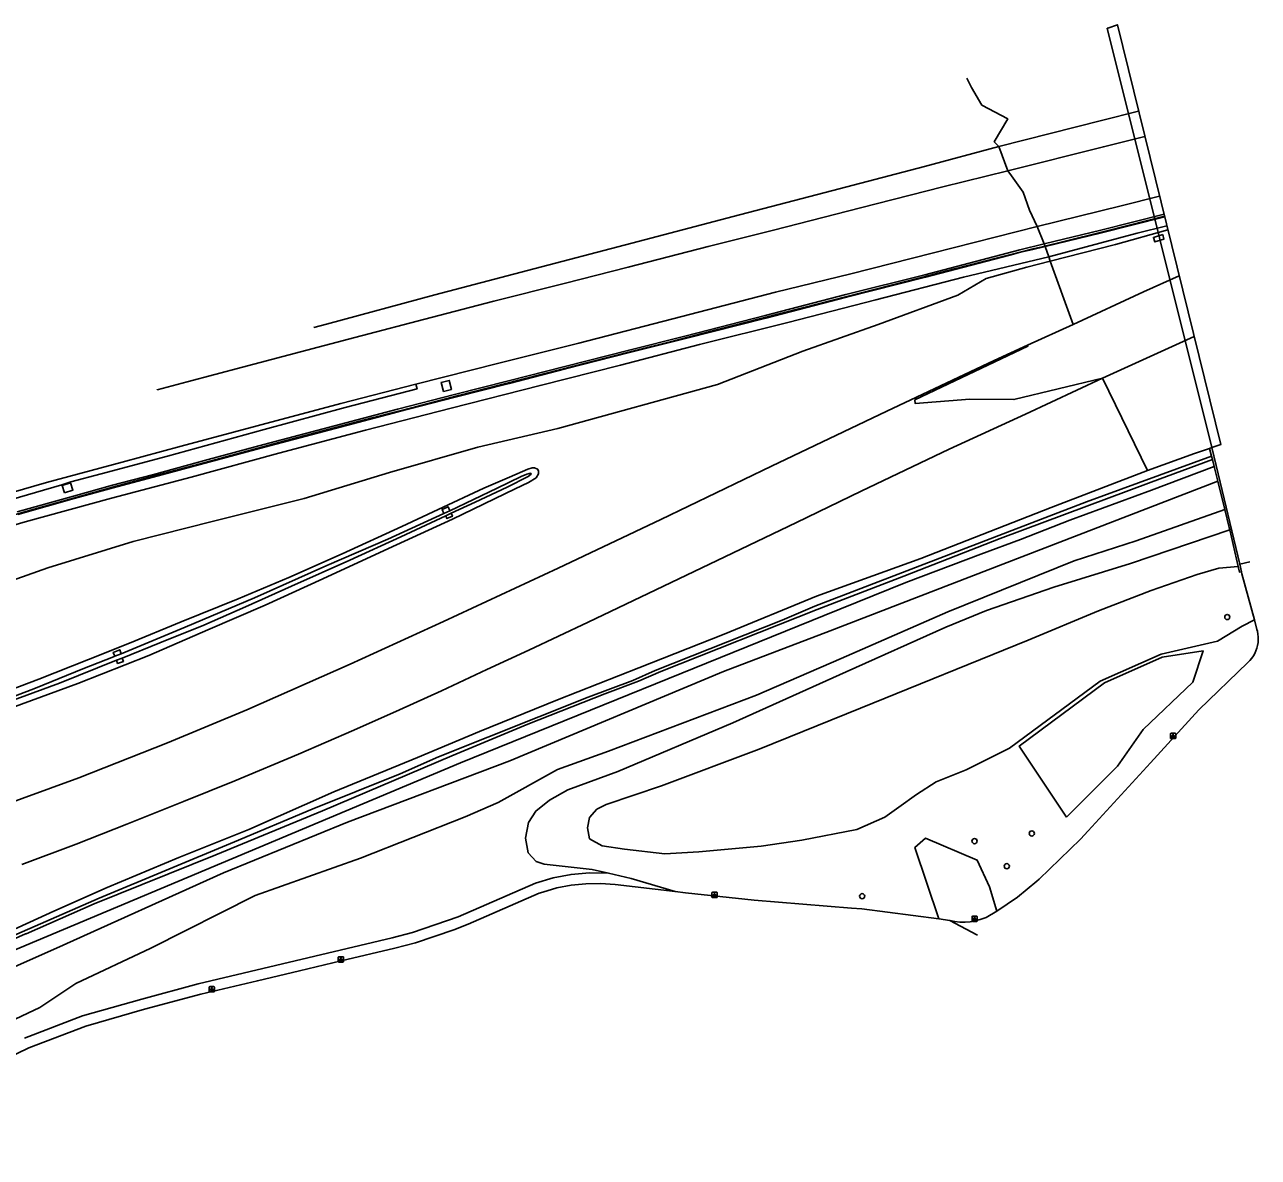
# Model space of a CAD drawing. Extents: x 157767 to 159171, y 387842 to 389425.
# Drawn here: x 158610.6 to 158843.9, y 389210.4 to 389424.6 of the extents above; entities that cross this region are included whole.
import ezdxf

# ---------------------------------------------------------------- set-up
doc = ezdxf.new("R2010")
doc.units = 0
for name, color, linetype in [('IMGEO_Berm_groen', 7, 'Continuous'), ('IMGEO_Berm_open', 7, 'Continuous'), ('IMGEO_Boom', 7, 'Continuous'), ('IMGEO_Dek', 7, 'Continuous'), ('IMGEO_Fietspad_gesloten', 7, 'Continuous'), ('IMGEO_Geluidsscherm', 7, 'Continuous'), ('IMGEO_Grasland_overig', 7, 'Continuous'), ('IMGEO_Groenvoorziening', 7, 'Continuous'), ('IMGEO_Lichtpunt', 7, 'Continuous'), ('IMGEO_Loofbos', 7, 'Continuous'), ('IMGEO_Muur', 7, 'Continuous'), ('IMGEO_Rijbaan_autosnelweg', 7, 'Continuous'), ('IMGEO_Terreindeel_gesloten', 7, 'Continuous'), ('IMGEO_Waterloop', 7, 'Continuous')]:
    doc.layers.add(name, color=color, linetype=linetype)

msp = doc.modelspace()

# ---------------------------------------------------------------- linework, layer by layer
at = {"layer": 'IMGEO_Berm_groen'}
for points in [[(158794.83, 389401.54), (158796.49, 389396.95)], [(158802.08, 389386.45), (158803.39, 389383.13)], [(158826.79, 389385.77), (158816.89, 389383.01), (158804.54, 389379.87)], [(158825.83, 389384.91), (158826.02, 389384.05), (158824.3, 389383.52), (158824.04, 389384.35), (158825.83, 389384.91)], [(158465.56, 389268.8), (158474.92, 389273.02), (158494.9, 389280.84), (158509.64, 389286.49), (158525.48, 389292.66), (158541.03, 389298.01), (158553.94, 389302.64), (158570.51, 389307.49), (158585.34, 389311.62), (158600.38, 389316.7), (158614.96, 389321.89), (158631.11, 389326.87), (158646.31, 389330.7), (158663.47, 389334.98), (158679.55, 389339.91), (158696.27, 389344.73), (158711.4, 389348.22), (158741.63, 389356.53), (158757.72, 389362.87), (158772, 389367.91), (158787.08, 389373.46), (158792.38, 389376.58), (158800.09, 389378.73), (158804.54, 389379.87)], [(158804.54, 389379.87), (158808.88, 389367.92)], [(158689.77, 389355.23), (158689.35, 389356.94), (158690.88, 389357.32), (158691.3, 389355.61), (158689.77, 389355.23)], [(158814.38, 389357.72), (158822.94, 389340.3)], [(158822.94, 389340.3), (158831.81, 389343.48), (158834.66, 389344.47)], [(158822.94, 389340.3), (158804.67, 389333.29), (158780.06, 389323.68), (158760.3, 389316.51), (158742.87, 389309.35), (158726.7, 389302.96), (158711.38, 389296.94), (158696.62, 389290.95), (158684.89, 389286.02), (158669.07, 389279.55), (158652.98, 389272.44), (158639.77, 389267.1), (158626.17, 389261.48), (158616.11, 389256.98), (158606.31, 389252.52), (158594.11, 389247.22), (158575.38, 389239.37), (158572.91, 389238.22)], [(158608.13, 389295.42), (158620.64, 389300.05), (158634.04, 389305.31), (158645.24, 389310.18), (158656.09, 389314.82), (158666.99, 389319.79), (158679.36, 389325.55), (158691.47, 389331.1), (158703.37, 389336.84), (158705.89, 389338.04), (158707.29, 389338.91), (158707.78, 389339.64), (158707.78, 389340.21), (158707.58, 389340.57), (158707, 389340.81), (158706.56, 389340.81), (158705.76, 389340.53), (158702.27, 389339.03), (158697.45, 389336.98), (158688.8, 389332.91), (158681.9, 389329.72), (158670.65, 389324.55), (158660.57, 389320.06), (158650.95, 389316.04), (158640.19, 389311.68), (158630.42, 389307.65), (158622.68, 389304.56), (158613.25, 389300.81), (158605.97, 389298.08)], [(158618.14, 389336.04), (158617.67, 389337.43), (158619.27, 389337.99), (158619.73, 389336.57), (158618.14, 389336.04)]]:
    msp.add_lwpolyline(points, dxfattribs=at)
at = {"layer": 'IMGEO_Berm_open'}
msp.add_lwpolyline([(158512.14, 389304.15), (158514.11, 389304.89), (158529.76, 389310.49), (158546.76, 389316.23), (158559.98, 389320.48), (158561.91, 389321.12), (158566.74, 389322.6), (158578.85, 389326.35), (158593.56, 389330.75), (158606.14, 389334.25), (158617.59, 389337.6), (158619.33, 389338.14), (158625.05, 389339.67), (158637.58, 389343.02), (158655.85, 389348.07), (158671.17, 389352.21), (158684.81, 389355.74), (158684.59, 389356.61)], dxfattribs=at)
at = {"layer": 'IMGEO_Boom'}
for centre in [(158838, 389312.58), (158801.03, 389271.67), (158790.21, 389270.21), (158796.31, 389265.47), (158768.96, 389259.8)]:
    msp.add_circle(centre, 0.489, dxfattribs=at)
at = {"layer": 'IMGEO_Dek'}
msp.add_lwpolyline([(158815.31, 389423.91), (158835.11, 389344.62), (158836.79, 389345.21), (158817.22, 389424.58), (158815.43, 389423.95)], close=True, dxfattribs=at)
at = {"layer": 'IMGEO_Fietspad_gesloten'}
for points in [[(158835.11, 389344.62), (158836.79, 389345.21)], [(158842.26, 389323.01), (158840.4, 389322.56)], [(158840.67, 389321.16), (158840.75, 389320.73), (158843.13, 389312.04)], [(158843.13, 389312.04), (158843.61, 389310.26), (158843.7, 389309.9), (158843.81, 389309.37), (158843.86, 389308.83), (158843.87, 389308.29), (158843.83, 389307.75), (158843.74, 389307.22), (158843.61, 389306.69), (158843.43, 389306.18), (158843.2, 389305.69), (158842.93, 389305.22), (158842.62, 389304.78), (158842.27, 389304.37), (158841.89, 389303.99), (158832.65, 389295.07), (158823.46, 389285.05), (158811.71, 389272.18), (158810.23, 389270.58), (158802.41, 389263.01), (158801.99, 389262.62), (158798.32, 389259.62), (158794.4, 389256.95)], [(158733.58, 389260.71), (158722.27, 389261.99), (158719.5, 389262.2), (158716.72, 389262.17), (158713.96, 389261.89), (158711.23, 389261.36), (158708.56, 389260.59), (158707.9, 389260.36), (158694.47, 389254.53), (158691.72, 389253.42), (158684.48, 389251), (158680.59, 389250), (158670.47, 389247.56), (158662.54, 389245.68), (158654.61, 389243.83), (158643.89, 389241.29), (158633.25, 389238.43), (158622.13, 389235.26), (158611.35, 389231.14), (158600.8, 389226.01)], [(158783.45, 389255.54), (158768.88, 389257.41), (158766.96, 389257.56), (158748.54, 389259.04), (158735.57, 389260.41), (158733.58, 389260.71)], [(158794.4, 389256.95), (158792.38, 389255.77), (158792.21, 389255.7), (158791.3, 389255.37), (158790.35, 389255.13), (158789.39, 389254.97), (158788.42, 389254.9), (158787.45, 389254.91), (158786.48, 389255.02), (158785.52, 389255.21)], [(158785.52, 389255.21), (158783.45, 389255.54)], [(158790.75, 389252.41), (158790.65, 389252.5), (158785.52, 389255.21)]]:
    msp.add_lwpolyline(points, dxfattribs=at)
at = {"layer": 'IMGEO_Geluidsscherm'}
for points in [[(158826.15, 389388.36), (158823.17, 389387.6), (158814.99, 389385.54), (158806.82, 389383.53), (158803.53, 389382.73)], [(158803.53, 389382.73), (158802.74, 389382.54), (158801.23, 389382.18), (158796.82, 389381.09), (158794.56, 389380.53), (158786.42, 389378.4), (158782.35, 389377.32), (158774.2, 389375.28), (158766.05, 389373.2), (158757.9, 389371.12), (158749.75, 389369.03), (158741.6, 389366.92), (158733.43, 389364.83), (158725.27, 389362.78), (158717.11, 389360.69), (158708.95, 389358.66), (158700.79, 389356.55), (158692.64, 389354.45), (158684.47, 389352.35), (158676.32, 389350.23), (158668.18, 389348.1), (158660.02, 389345.96), (158651.9, 389343.76), (158643.77, 389341.58), (158635.62, 389339.39), (158627.48, 389337.19), (158619.37, 389334.93), (158611.27, 389332.66), (158603.18, 389330.36)]]:
    msp.add_lwpolyline(points, dxfattribs=at)
at = {"layer": 'IMGEO_Grasland_overig'}
for points in [[(158804.25, 389380.7), (158820.95, 389385.17), (158826.6, 389386.55)], [(158803.56, 389382.66), (158804.25, 389380.7)], [(158804.25, 389380.7), (158788.1, 389376.85), (158771.53, 389372.55), (158754.92, 389368.28), (158738.23, 389364.12), (158723.27, 389360.23), (158708.04, 389356.38), (158691.27, 389352.08), (158675.04, 389347.92), (158658.63, 389343.56), (158642.1, 389339.04), (158626.99, 389335.03), (158610.7, 389330.58), (158594.33, 389325.77), (158578.05, 389321), (158561.84, 389315.83), (158545.91, 389310.67), (158530.02, 389305.37), (158515.88, 389300.11), (158501.11, 389294.74), (158485.3, 389288.46), (158471.28, 389283.02), (158461.33, 389278.79)], [(158804.25, 389380.7), (158804.54, 389379.87)]]:
    msp.add_lwpolyline(points, dxfattribs=at)
at = {"layer": 'IMGEO_Groenvoorziening'}
for points in [[(158835.5, 389341.06), (158823.66, 389336.58), (158808.21, 389330.91), (158798.93, 389327.26), (158791.37, 389324.49), (158777.21, 389319.13), (158761.8, 389312.89), (158693.03, 389285.03), (158574.65, 389235.36)], [(158843.13, 389312.04), (158840.79, 389310.87), (158836.15, 389308.02), (158825.53, 389305.55), (158813.96, 389300.47), (158796.81, 389287.82), (158788.6, 389283.72), (158782.95, 389281.4), (158779.24, 389279.03), (158775.9, 389276.66), (158773.25, 389274.77), (158767.98, 389272.39), (158757.52, 389270.41), (158749.89, 389269.29), (158738.07, 389268.17), (158731.66, 389267.82), (158723.99, 389268.67), (158719.77, 389269.31), (158717.43, 389270.68), (158717.05, 389272.72), (158717.39, 389274.69), (158718.79, 389276.25), (158720.57, 389277.15), (158731.03, 389280.69), (158749.46, 389287.59), (158768.63, 389295.35), (158800.37, 389308.2), (158813.64, 389313.75), (158823.59, 389317.61), (158832.28, 389320.61), (158836.4, 389321.85), (158840.08, 389322.13)], [(158733.58, 389260.71), (158725.25, 389263.13), (158720.98, 389264.13)]]:
    msp.add_lwpolyline(points, dxfattribs=at)
at = {"layer": 'IMGEO_Lichtpunt'}
for p, q in [((158827.27, 389290.5), (158827.27, 389289.7)), ((158827.27, 389290.5), (158827.27, 389289.7)), ((158828.17, 389290.6), (158827.36, 389290.6)), ((158828.17, 389290.6), (158827.36, 389290.6)), ((158827.36, 389289.6), (158828.17, 389289.6)), ((158827.36, 389289.6), (158828.17, 389289.6)), ((158828.26, 389289.7), (158828.26, 389290.5)), ((158828.26, 389289.7), (158828.26, 389290.5)), ((158741.45, 389260.54), (158740.65, 389260.54)), ((158741.45, 389260.54), (158740.65, 389260.54)), ((158740.55, 389260.45), (158740.55, 389259.64)), ((158740.55, 389260.45), (158740.55, 389259.64)), ((158740.65, 389259.54), (158741.45, 389259.54)), ((158740.65, 389259.54), (158741.45, 389259.54)), ((158741.55, 389259.64), (158741.55, 389260.45)), ((158741.55, 389259.64), (158741.55, 389260.45)), ((158789.73, 389255.93), (158789.73, 389255.12)), ((158789.73, 389255.93), (158789.73, 389255.12)), ((158790.63, 389256.03), (158789.82, 389256.03)), ((158790.63, 389256.03), (158789.82, 389256.03)), ((158790.72, 389255.12), (158790.72, 389255.93)), ((158790.72, 389255.12), (158790.72, 389255.93)), ((158789.82, 389255.03), (158790.63, 389255.03)), ((158789.82, 389255.03), (158790.63, 389255.03)), ((158669.89, 389248.27), (158669.89, 389247.46)), ((158669.89, 389248.27), (158669.89, 389247.46)), ((158670.79, 389248.36), (158669.99, 389248.36)), ((158670.79, 389248.36), (158669.99, 389248.36)), ((158669.99, 389247.36), (158670.79, 389247.36)), ((158669.99, 389247.36), (158670.79, 389247.36)), ((158670.89, 389247.46), (158670.89, 389248.27)), ((158670.89, 389247.46), (158670.89, 389248.27)), ((158645.49, 389242.62), (158645.49, 389241.81)), ((158645.49, 389242.62), (158645.49, 389241.81)), ((158646.39, 389242.71), (158645.58, 389242.71)), ((158646.39, 389242.71), (158645.58, 389242.71)), ((158646.49, 389241.81), (158646.49, 389242.62)), ((158646.49, 389241.81), (158646.49, 389242.62)), ((158645.58, 389241.71), (158646.39, 389241.71)), ((158645.58, 389241.71), (158646.39, 389241.71))]:
    msp.add_line(p, q, dxfattribs=at)
for points in [[(158827.64, 389290.17), (158827.68, 389290.14), (158827.49, 389289.88), (158827.45, 389289.9), (158827.64, 389290.17)], [(158827.74, 389290.12), (158827.79, 389290.12), (158827.79, 389289.8), (158827.74, 389289.8), (158827.74, 389290.12)], [(158827.85, 389290.14), (158827.89, 389290.17), (158828.08, 389289.9), (158828.04, 389289.88), (158827.85, 389290.14)], [(158740.93, 389260.11), (158740.96, 389260.08), (158740.78, 389259.82), (158740.74, 389259.85), (158740.93, 389260.11)], [(158741.03, 389260.06), (158741.07, 389260.06), (158741.07, 389259.74), (158741.03, 389259.74), (158741.03, 389260.06)], [(158741.14, 389260.08), (158741.18, 389260.11), (158741.36, 389259.85), (158741.32, 389259.82), (158741.14, 389260.08)], [(158790.1, 389255.59), (158790.14, 389255.57), (158789.95, 389255.3), (158789.91, 389255.33), (158790.1, 389255.59)], [(158790.2, 389255.55), (158790.25, 389255.55), (158790.25, 389255.22), (158790.2, 389255.22), (158790.2, 389255.55)], [(158790.31, 389255.57), (158790.35, 389255.59), (158790.54, 389255.33), (158790.5, 389255.3), (158790.31, 389255.57)], [(158670.27, 389247.93), (158670.3, 389247.9), (158670.12, 389247.64), (158670.08, 389247.67), (158670.27, 389247.93)], [(158670.37, 389247.88), (158670.41, 389247.88), (158670.41, 389247.56), (158670.37, 389247.56), (158670.37, 389247.88)], [(158670.48, 389247.9), (158670.52, 389247.93), (158670.7, 389247.67), (158670.66, 389247.64), (158670.48, 389247.9)], [(158645.86, 389242.28), (158645.9, 389242.25), (158645.71, 389241.99), (158645.68, 389242.02), (158645.86, 389242.28)], [(158645.96, 389242.23), (158646.01, 389242.23), (158646.01, 389241.91), (158645.96, 389241.91), (158645.96, 389242.23)], [(158646.07, 389242.25), (158646.11, 389242.28), (158646.3, 389242.02), (158646.26, 389241.99), (158646.07, 389242.25)]]:
    msp.add_lwpolyline(points, dxfattribs=at)
for centre in [(158827.77, 389290.3), (158741.05, 389260.24), (158790.23, 389255.73), (158670.39, 389248.06), (158645.99, 389242.41)]:
    msp.add_circle(centre, 0.0994, dxfattribs=at)
for centre, start, end in [((158827.36, 389290.5), 90, 180), ((158827.36, 389290.5), 90, 180), ((158827.36, 389289.7), 180, 270), ((158827.36, 389289.7), 180, 270), ((158828.17, 389290.5), 0, 90), ((158828.17, 389290.5), 0, 90), ((158828.17, 389289.7), 270, 0), ((158828.17, 389289.7), 270, 360), ((158740.65, 389260.45), 90, 180), ((158740.65, 389260.45), 90, 180), ((158741.45, 389260.45), 0, 90), ((158741.45, 389260.45), 0, 90), ((158740.65, 389259.64), 180, 270), ((158740.65, 389259.64), 180, 270), ((158741.45, 389259.64), 270, 0), ((158741.45, 389259.64), 270, 360), ((158789.82, 389255.93), 90, 180), ((158789.82, 389255.93), 90, 180), ((158790.63, 389255.93), 0, 90), ((158790.63, 389255.93), 0, 90), ((158789.82, 389255.12), 180, 270), ((158789.82, 389255.12), 180, 270), ((158790.63, 389255.12), 270, 0), ((158790.63, 389255.12), 270, 360), ((158669.99, 389248.27), 90, 180), ((158669.99, 389248.27), 90, 180), ((158669.99, 389247.46), 180, 270), ((158669.99, 389247.46), 180, 270), ((158670.79, 389248.27), 0, 90), ((158670.79, 389248.27), 0, 90), ((158670.79, 389247.46), 270, 0), ((158670.79, 389247.46), 270, 360), ((158645.58, 389242.62), 90, 180), ((158645.58, 389242.62), 90, 180), ((158646.39, 389242.62), 0, 90), ((158646.39, 389242.62), 0, 90), ((158645.58, 389241.81), 180, 270), ((158645.58, 389241.81), 180, 270), ((158646.39, 389241.81), 270, 0), ((158646.39, 389241.81), 270, 360)]:
    msp.add_arc(centre, 0.0946, start, end, dxfattribs=at)
at = {"layer": 'IMGEO_Loofbos'}
for points in [[(158592.86, 389239.48), (158616.61, 389250), (158648.2, 389264.22), (158671.64, 389273.78), (158702.33, 389285.41), (158742.75, 389302.3), (158762.92, 389310), (158836.19, 389338.3)], [(158837.53, 389332.93), (158820.76, 389327.01), (158809.05, 389323.21), (158785.14, 389313.57), (158764.96, 389304.77), (158748.95, 389297.79), (158721, 389287.24), (158711.32, 389283.78), (158700.1, 389277.52), (158693.91, 389274.79), (158674.12, 389266.97), (158654.15, 389259.92), (158634.42, 389250), (158620.28, 389243.31), (158613.44, 389238.77), (158601.9, 389233.32)], [(158720.98, 389264.13), (158717.89, 389264.86), (158708.8, 389265.87), (158707.33, 389266.35), (158705.81, 389268.02), (158705.3, 389270.75), (158705.86, 389273.76), (158707.23, 389275.9), (158709.83, 389277.96), (158713.33, 389279.9), (158722.74, 389283.38), (158744.52, 389292.6), (158765.95, 389302.22), (158784.76, 389310.66), (158792.5, 389313.85), (158805.2, 389318.21), (158819.67, 389322.68), (158838.47, 389329.1)], [(158807.57, 389274.73), (158798.66, 389288.2), (158814.79, 389300.17), (158825.7, 389305), (158833.41, 389306.21), (158831.51, 389300.27), (158822.12, 389291.35), (158817.27, 389284.38), (158807.57, 389274.73)], [(158794.4, 389256.95), (158793.02, 389261.57), (158790.71, 389266.59), (158780.92, 389270.76), (158778.89, 389268.99), (158783.45, 389255.54)], [(158610.55, 389232.98), (158621.5, 389237.16), (158632.72, 389240.36), (158643.39, 389243.23), (158680.1, 389251.94), (158683.91, 389252.92), (158692.56, 389255.88), (158707.21, 389262.24), (158710.53, 389263.25), (158713.93, 389263.91), (158717.38, 389264.2), (158720.98, 389264.13)]]:
    msp.add_lwpolyline(points, dxfattribs=at)
at = {"layer": 'IMGEO_Muur'}
for points in [[(158826.05, 389388.75), (158814.09, 389385.71), (158803.39, 389383.13)], [(158803.56, 389382.66), (158814.21, 389385.23), (158826.17, 389388.26)], [(158609.17, 389332.45), (158619.83, 389335.46), (158627.2, 389337.49), (158634.78, 389339.49), (158645.31, 389342.36), (158655.79, 389345.19), (158669.17, 389348.73), (158681.11, 389351.88), (158691.85, 389354.63), (158702.07, 389357.22), (158712.75, 389359.97), (158724.87, 389363.05), (158735.42, 389365.7), (158750.6, 389369.61), (158765.88, 389373.54), (158780.78, 389377.31), (158798.77, 389382.02), (158803.39, 389383.13)], [(158609.31, 389331.97), (158619.96, 389334.98), (158627.33, 389337.01), (158634.91, 389339.01), (158645.44, 389341.87), (158655.92, 389344.7), (158669.3, 389348.25), (158681.23, 389351.4), (158691.98, 389354.15), (158702.19, 389356.73), (158712.88, 389359.49), (158724.99, 389362.57), (158735.54, 389365.22), (158750.72, 389369.12), (158766.01, 389373.06), (158780.91, 389376.83), (158796.86, 389381), (158798.9, 389381.54), (158801.26, 389382.1), (158803.56, 389382.66)], [(158803.39, 389383.13), (158803.56, 389382.66)], [(158834.66, 389344.47), (158835.11, 389344.62)], [(158835.04, 389342.98), (158834.66, 389344.47)], [(158835.11, 389344.62), (158835.93, 389341.21), (158840.4, 389322.56)], [(158835.19, 389342.35), (158835.04, 389342.98)], [(158835.5, 389341.06), (158835.19, 389342.35)], [(158836.19, 389338.3), (158835.5, 389341.06)], [(158837.53, 389332.93), (158836.19, 389338.3)], [(158838.47, 389329.1), (158838.37, 389329.54), (158837.53, 389332.93)], [(158840.08, 389322.13), (158838.47, 389329.1)], [(158840.67, 389321.16), (158840.31, 389321.1), (158840.08, 389322.13)], [(158842.26, 389323.01), (158840.4, 389322.56)], [(158840.4, 389322.56), (158840.67, 389321.16)]]:
    msp.add_lwpolyline(points, dxfattribs=at)
at = {"layer": 'IMGEO_Rijbaan_autosnelweg'}
for points in [[(158788.77, 389414.45), (158789.64, 389412.71), (158791.6, 389409.38), (158796.49, 389406.78), (158793.95, 389402.41), (158794.83, 389401.54)], [(158794.83, 389401.54), (158814.24, 389406.47), (158821.24, 389408.25)], [(158822.43, 389403.46), (158814.59, 389401.51), (158796.49, 389396.95)], [(158794.83, 389401.54), (158780.74, 389397.78), (158764.59, 389393.56), (158744.54, 389388.3), (158725.38, 389383.28), (158705.68, 389378.09), (158688.14, 389373.48), (158667.69, 389367.98), (158665.27, 389367.33), (158665.26, 389367.33)], [(158635.64, 389355.54), (158635.64, 389355.54), (158641.31, 389357.07), (158651.8, 389359.84), (158662.74, 389362.72), (158673.01, 389365.45), (158687.47, 389369.19), (158699.32, 389372.28), (158712.59, 389375.64), (158724.74, 389378.74), (158739.86, 389382.63), (158752.17, 389385.76), (158768.66, 389389.97), (158784.2, 389393.9), (158796.49, 389396.95)], [(158796.49, 389396.95), (158797.17, 389396.03), (158799.42, 389392.91), (158800.59, 389389.52), (158802.08, 389386.45)], [(158802.08, 389386.45), (158817.93, 389390.34), (158825.21, 389392.15)], [(158684.59, 389356.61), (158700.26, 389360.61), (158715.38, 389364.37), (158734.85, 389369.38), (158752.54, 389373.99), (158766.81, 389377.48), (158782.18, 389381.37), (158802.08, 389386.45)], [(158808.88, 389367.92), (158822.16, 389374.08), (158828.93, 389377.07)], [(158808.88, 389367.92), (158800.22, 389363.98)], [(158831.76, 389365.62), (158814.38, 389357.72)], [(158800.22, 389363.98), (158793.9, 389361.1), (158773.61, 389351.54), (158751.84, 389341.08), (158730.86, 389331), (158711.47, 389321.8), (158689.8, 389311.72), (158672.17, 389303.69), (158652.62, 389295.04), (158637.59, 389288.8), (158620.81, 389282.2), (158604.68, 389276.35), (158586.52, 389270.31), (158568.24, 389264.64), (158550.08, 389259.57), (158536.32, 389256), (158522.51, 389252.77), (158506.41, 389249.29), (158488.89, 389245.99), (158476.7, 389243.99)], [(158800.22, 389363.98), (158800.3, 389363.83), (158778.92, 389353.63), (158779, 389352.93), (158789.3, 389353.76), (158797.66, 389353.69), (158814.38, 389357.72)], [(158684.59, 389356.61), (158670.38, 389352.99), (158654.58, 389348.75), (158640.2, 389344.9), (158629, 389341.89), (158614.74, 389338.01), (158603.59, 389334.81), (158590.61, 389331.01), (158579.28, 389327.64), (158566.86, 389323.79), (158553.38, 389319.47), (158542.33, 389315.87), (158529.74, 389311.61)], [(158814.38, 389357.72), (158799.82, 389350.93), (158785.43, 389344.3), (158768.78, 389336.36), (158756.54, 389330.46), (158742.97, 389323.96), (158729.92, 389317.75), (158717.12, 389311.61), (158705.92, 389306.3), (158698, 389302.64), (158689.43, 389298.65), (158681.48, 389295.07), (158672.83, 389291.21), (158662.35, 389286.65), (158650.32, 389281.64), (158640.62, 389277.7), (158629.89, 389273.41), (158620.36, 389269.64), (158610.06, 389265.78)]]:
    msp.add_lwpolyline(points, dxfattribs=at)
at = {"layer": 'IMGEO_Terreindeel_gesloten'}
for points in [[(158691.02, 389332.68), (158690.66, 389333.43), (158689.52, 389332.9), (158689.88, 389332.15)], [(158690.21, 389331.74), (158690.45, 389331.2), (158691.48, 389331.65), (158691.24, 389332.2)], [(158628.86, 389305.65), (158628.57, 389306.39), (158627.33, 389305.89), (158627.62, 389305.16)], [(158627.94, 389304.42), (158628.15, 389303.83), (158629.26, 389304.21), (158629.06, 389304.81)]]:
    msp.add_lwpolyline(points, dxfattribs=at)
at = {"layer": 'IMGEO_Waterloop'}
for points in [[(158516.63, 389210.43), (158610.77, 389252.66), (158610.87, 389252.71), (158623.72, 389258.39), (158646.73, 389267.6), (158666.9, 389275.94), (158691.37, 389286.37), (158705.74, 389292.36), (158720.33, 389298.07), (158726.69, 389300.47), (158730.88, 389302.26), (158760.42, 389314), (158776.86, 389320.29), (158795.05, 389327.44), (158823.61, 389338.11), (158835.19, 389342.35)], [(158835.04, 389342.98), (158811.36, 389334.34), (158760.02, 389314.63), (158753.85, 389312.01), (158729.8, 389302.5), (158725.6, 389300.6), (158717.16, 389297.46), (158688.82, 389286.16), (158681.59, 389282.94), (158664.98, 389276.24), (158650.3, 389270.06), (158624.65, 389259.42), (158597.94, 389247.77)], [(158691.24, 389332.2), (158695.78, 389334.3), (158701.82, 389337.15), (158705.8, 389339.14), (158706.36, 389339.58), (158706.26, 389339.76), (158705.56, 389339.62), (158704.46, 389339.15), (158699.93, 389336.98), (158691.02, 389332.68)], [(158689.88, 389332.15), (158679.24, 389327.33), (158667.72, 389322.32), (158654.07, 389316.24), (158640.96, 389310.68), (158628.86, 389305.65)], [(158629.06, 389304.81), (158636.13, 389307.73), (158644.49, 389311.06), (158652.33, 389314.5), (158661.06, 389318.41), (158672.06, 389323.35), (158681.74, 389327.75), (158690.21, 389331.74)], [(158689.88, 389332.15), (158691.02, 389332.68)], [(158691.24, 389332.2), (158690.21, 389331.74)], [(158627.62, 389305.16), (158627.38, 389305.07), (158621.62, 389302.78), (158612.66, 389299.11), (158605.83, 389296.58)], [(158627.62, 389305.16), (158628.86, 389305.65)], [(158629.06, 389304.81), (158627.94, 389304.42)], [(158606.04, 389295.96), (158617.16, 389300.06), (158627.94, 389304.42)]]:
    msp.add_lwpolyline(points, dxfattribs=at)

doc.saveas('drawing.dxf')
